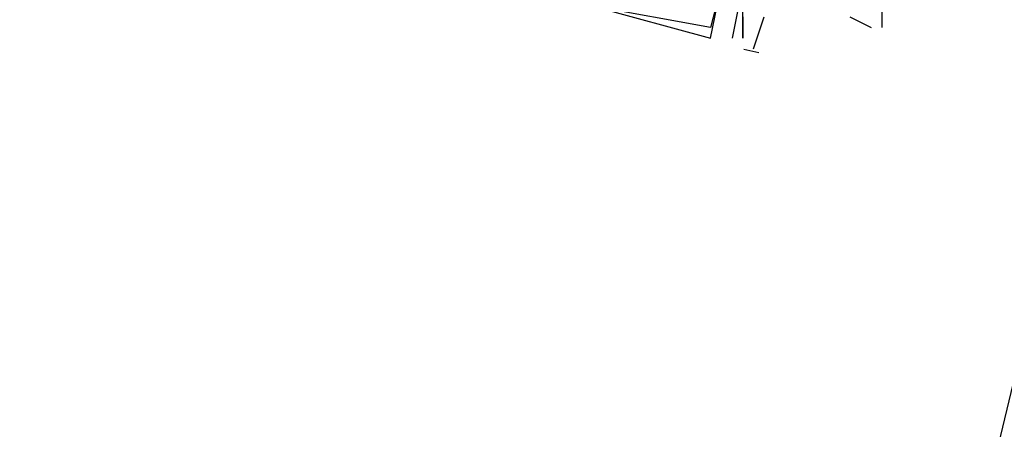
# Model space of a CAD drawing. Header units: feet. Extents: x -79 to 198, y -22 to 181.
# Tile 754 of 982: x 110.007 to 111.232, y 138.238 to 138.747. Entities that reach past the tile are written whole.
import ezdxf

# ---------------------------------------------------------------- set-up
doc = ezdxf.new("R2010")
doc.units = ezdxf.units.FT
doc.layers.add('A-LINEA', color=7, linetype='CONTINUOUS')

msp = doc.modelspace()

# ---------------------------------------------------------------- linework, layer by layer
at = {"layer": 'A-LINEA'}
for p, q in [((110.9067, 138.7244), (110.9067, 138.7778)), ((110.9067, 138.7244), (110.9067, 138.7778)), ((111.08, 138.7378), (111.08, 138.7644)), ((111.08, 138.7378), (111.08, 138.7644)), ((110.9067, 138.7511), (110.9067, 138.7244)), ((110.9067, 138.7511), (110.9067, 138.7244)), ((110.92, 138.7111), (110.9333, 138.7511)), ((110.92, 138.7111), (110.9333, 138.7511)), ((111.04, 138.7511), (111.0667, 138.7378)), ((111.04, 138.7511), (111.0667, 138.7378)), ((110.8667, 138.7378), (110.8667, 138.7378)), ((110.8667, 138.7378), (110.8667, 138.7378)), ((110.8667, 138.7378), (110.8667, 138.7378)), ((110.8667, 138.7378), (110.8667, 138.7378)), ((110.8667, 138.7378), (110.8667, 138.7378)), ((110.8667, 138.7378), (110.8667, 138.7378)), ((110.8667, 138.7244), (110.8667, 138.7244)), ((110.8667, 138.7244), (110.8667, 138.7244)), ((110.8667, 138.7244), (110.8667, 138.7244)), ((110.8667, 138.7244), (110.8667, 138.7244)), ((110.8667, 138.7244), (110.8667, 138.7244)), ((110.8667, 138.7244), (110.8667, 138.7244)), ((110.8933, 138.7244), (110.8933, 138.7244)), ((110.8933, 138.7244), (110.8933, 138.7244)), ((110.9067, 138.7244), (110.9067, 138.7244)), ((110.9067, 138.7244), (110.9067, 138.7244)), ((110.9265, 138.7061), (110.9082, 138.7104)), ((110.9265, 138.7061), (110.9082, 138.7104))]:
    msp.add_line(p, q, dxfattribs=at)
for points in [[(101.64, 139.9244), (111.0933, 137.6711), (111.8533, 140.8311)], [(110.88, 138.8044), (110.8667, 138.7911), (110.8667, 138.7911), (110.88, 138.7911), (110.88, 138.7911), (110.8667, 138.7378), (110.8667, 138.7378), (110.72, 138.7644), (110.72, 138.7644), (110.7333, 138.8311), (110.7467, 138.8311), (110.7333, 138.8444), (110.72, 138.7644), (110.72, 138.7644), (110.8667, 138.7244), (110.88, 138.7911), (110.88, 138.8044), (110.8933, 138.8178), (110.8933, 138.8311)], [(110.88, 138.8044), (110.8667, 138.7911), (110.8667, 138.7911), (110.88, 138.7911), (110.88, 138.7911), (110.8667, 138.7378), (110.8667, 138.7378), (110.72, 138.7644), (110.72, 138.7644), (110.7333, 138.8311), (110.7467, 138.8311), (110.7333, 138.8444), (110.72, 138.7644), (110.72, 138.7644), (110.8667, 138.7244), (110.88, 138.7911), (110.88, 138.8044), (110.8933, 138.8178), (110.8933, 138.8311)], [(110.88, 138.8044), (110.8667, 138.7911), (110.8667, 138.7911), (110.88, 138.7911), (110.88, 138.7911), (110.8667, 138.7378), (110.8667, 138.7378), (110.72, 138.7644), (110.72, 138.7644), (110.7333, 138.8311), (110.7467, 138.8311), (110.7333, 138.8444), (110.72, 138.7644), (110.72, 138.7644), (110.8667, 138.7244), (110.88, 138.7911), (110.88, 138.8044), (110.8933, 138.8178), (110.8933, 138.8311)], [(110.88, 138.8044), (110.8667, 138.7911), (110.8667, 138.7911), (110.88, 138.7911), (110.88, 138.7911), (110.8667, 138.7378), (110.8667, 138.7378), (110.72, 138.7644), (110.72, 138.7644), (110.7333, 138.8311), (110.7467, 138.8311), (110.7333, 138.8444), (110.72, 138.7644), (110.72, 138.7644), (110.8667, 138.7244), (110.88, 138.7911), (110.88, 138.8044), (110.8933, 138.8178), (110.8933, 138.8311)], [(110.88, 138.8044), (110.8667, 138.7911), (110.8667, 138.7911), (110.88, 138.7911), (110.88, 138.7911), (110.8667, 138.7378), (110.8667, 138.7378), (110.72, 138.7644), (110.72, 138.7644), (110.7333, 138.8311), (110.7467, 138.8311), (110.7333, 138.8444), (110.72, 138.7644), (110.72, 138.7644), (110.8667, 138.7244), (110.88, 138.7911), (110.88, 138.8044), (110.8933, 138.8178), (110.8933, 138.8311)], [(110.88, 138.8044), (110.8667, 138.7911), (110.8667, 138.7911), (110.88, 138.7911), (110.88, 138.7911), (110.8667, 138.7378), (110.8667, 138.7378), (110.72, 138.7644), (110.72, 138.7644), (110.7333, 138.8311), (110.7467, 138.8311), (110.7333, 138.8444), (110.72, 138.7644), (110.72, 138.7644), (110.8667, 138.7244), (110.88, 138.7911), (110.88, 138.8044), (110.8933, 138.8178), (110.8933, 138.8311)], [(110.9067, 138.7911), (110.8933, 138.7244), (110.8933, 138.7244)], [(110.9067, 138.7911), (110.8933, 138.7244), (110.8933, 138.7244)]]:
    msp.add_lwpolyline(points, dxfattribs=at)

doc.saveas('drawing.dxf')
